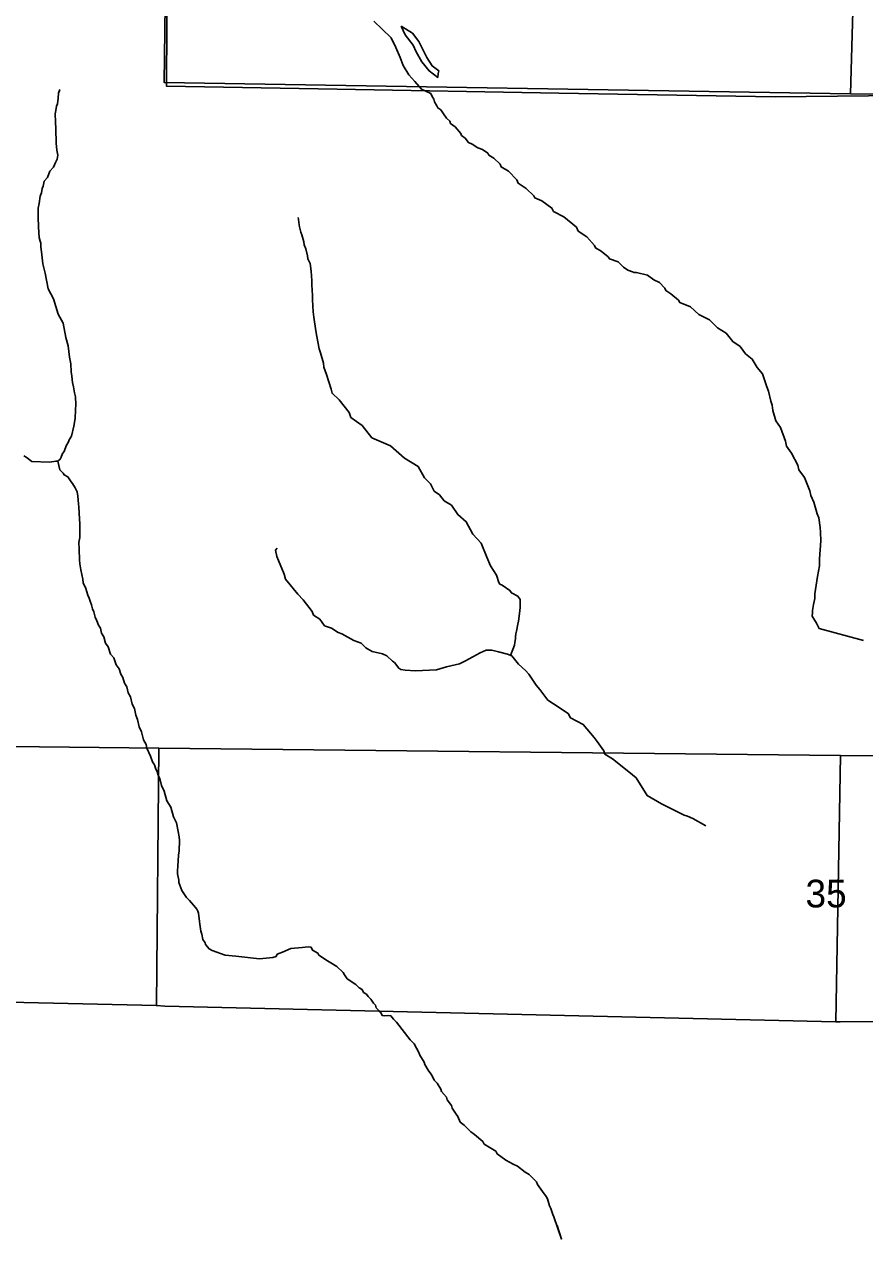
# Model space of a CAD drawing. Extents: x -10 to 158, y 8 to 33.
# Drawn here: x 4.186 to 5.456, y 15.67 to 17.507 of the extents above; entities that cross this region are included whole.
import ezdxf

# ---------------------------------------------------------------- set-up
doc = ezdxf.new("R2010")
doc.units = 0
for name, color, linetype in [('GM_X_Corporation', 7, 'Continuous'), ('GM_X_Minor_Lake', 7, 'Continuous'), ('GM_X_Minor_River', 7, 'Continuous'), ('GM_X_Section_Text', 7, 'Continuous')]:
    doc.layers.add(name, color=color, linetype=linetype)

msp = doc.modelspace()

# ---------------------------------------------------------------- linework, layer by layer
at = {"layer": 'GM_X_Corporation'}
msp.add_lwpolyline([(5.7441, 17.4016), (5.3204, 17.3974), (4.9935, 17.4026), (4.6584, 17.4086), (4.4004, 17.4134), (4.4034, 17.9704), (4.4042, 18.3894), (4.0024, 18.3977), (3.4726, 18.3965), (3.3689, 18.3974), (3.3767, 18.6789), (3.3859, 18.705), (3.3893, 18.7211), (3.3872, 18.7823), (3.3779, 18.9242), (3.3711, 18.9532), (3.3709, 19.4089), (3.3147, 19.4093), (2.7824, 19.4152), (2.1, 19.4241), (2.1, 14.1), (8.9, 14.1)], dxfattribs=at)
for points in [[(4.4097, 18.3961), (5.4623, 18.3997), (5.4343, 17.4017), (4.3969, 17.4191)], [(6.4692, 18.3911), (6.4651, 17.8343), (6.4606, 17.3985), (5.4343, 17.4017), (5.4623, 18.3997)], [(3.3525, 16.4245), (4.3887, 16.4129), (4.3853, 16.0237), (3.9176, 16.0345), (3.4233, 16.047), (3.3513, 16.0482)], [(4.3887, 16.4129), (5.4192, 16.4015), (5.4121, 15.9994), (4.3982, 16.0231), (4.3853, 16.0237)], [(5.4192, 16.4015), (6.4504, 16.3953), (6.4467, 16.0083), (5.8654, 16.0007), (5.4184, 15.9993), (5.4121, 15.9994)]]:
    msp.add_lwpolyline(points, close=True, dxfattribs=at)
at = {"layer": 'GM_X_Minor_Lake'}
for points in [[(4.7553, 17.5042), (4.7611, 17.4909), (4.7734, 17.4755), (4.7777, 17.4653), (4.7862, 17.4499), (4.7974, 17.4363), (4.8104, 17.4266), (4.8112, 17.4323)], [(4.8112, 17.4323), (4.8118, 17.4365), (4.8019, 17.444), (4.7937, 17.4564), (4.7879, 17.4689), (4.7817, 17.4809), (4.7721, 17.4933), (4.7553, 17.5042)]]:
    msp.add_lwpolyline(points, dxfattribs=at)
at = {"layer": 'GM_X_Minor_River'}
for points in [[(4.786, 17.409), (4.7756, 17.4202), (4.7667, 17.4303), (4.7582, 17.4446), (4.7536, 17.4567), (4.7469, 17.4718), (4.74, 17.4865), (4.7262, 17.4993), (4.7139, 17.5113)], [(4.2393, 17.4084), (4.2375, 17.4026), (4.2369, 17.3954), (4.2359, 17.3866), (4.2344, 17.3832), (4.233, 17.3767), (4.2323, 17.3714), (4.2325, 17.3596), (4.2331, 17.3486), (4.2339, 17.3273), (4.2348, 17.3167), (4.2361, 17.3088), (4.2354, 17.3031), (4.2325, 17.2981), (4.2296, 17.2908), (4.2244, 17.2846), (4.2204, 17.2751), (4.2155, 17.2697), (4.2141, 17.2624), (4.2127, 17.2586), (4.2116, 17.2521), (4.2098, 17.2472), (4.2081, 17.2361), (4.2067, 17.2289), (4.2066, 17.216), (4.2068, 17.2), (4.2079, 17.1848), (4.2095, 17.1788), (4.2107, 17.1758), (4.2108, 17.1701), (4.2117, 17.1629), (4.2135, 17.1447), (4.2172, 17.1307), (4.2217, 17.1068), (4.2296, 17.0917), (4.2368, 17.0687), (4.2443, 17.0551), (4.2484, 17.0335), (4.2521, 17.021), (4.2539, 17.0036), (4.256, 16.9937), (4.2566, 16.9816), (4.2574, 16.9748), (4.2584, 16.9653), (4.26, 16.9589), (4.2613, 16.9498), (4.2629, 16.9437), (4.2635, 16.9323), (4.2632, 16.9243), (4.2627, 16.911), (4.2603, 16.8992), (4.2567, 16.8843), (4.2534, 16.8786), (4.2523, 16.8759), (4.249, 16.8698), (4.2457, 16.861), (4.2435, 16.8579), (4.2413, 16.8526), (4.2399, 16.8495), (4.2365, 16.8464), (4.2331, 16.8464), (4.2236, 16.8451), (4.197, 16.8458), (4.1886, 16.8525), (4.1851, 16.8547)], [(4.8001, 17.402), (4.786, 17.409)], [(5.4538, 16.5757), (5.387, 16.5936), (5.3825, 16.6019), (5.376, 16.6121), (5.3767, 16.6178), (5.3766, 16.6209), (5.378, 16.63), (5.3801, 16.6388), (5.3803, 16.646), (5.3841, 16.6723), (5.3872, 16.6883), (5.3874, 16.6989), (5.3892, 16.7263), (5.389, 16.7392), (5.3885, 16.7461), (5.3863, 16.7608), (5.3836, 16.7669), (5.3827, 16.7703), (5.3787, 16.7846), (5.374, 16.7948), (5.3727, 16.8016), (5.3644, 16.822), (5.3558, 16.8333), (5.3546, 16.8405), (5.3452, 16.8586), (5.3374, 16.8691), (5.3361, 16.8767), (5.3285, 16.8975), (5.3215, 16.9076), (5.3167, 16.9231), (5.3158, 16.9311), (5.3138, 16.9371), (5.3101, 16.9523), (5.3077, 16.9587), (5.3009, 16.9783), (5.2932, 16.9881), (5.2857, 17.0009), (5.2757, 17.0087), (5.2672, 17.02), (5.2561, 17.0274), (5.246, 17.0401), (5.2329, 17.0479), (5.2209, 17.0603), (5.2049, 17.0684), (5.1921, 17.0799), (5.1761, 17.0861), (5.1741, 17.0899), (5.1626, 17.0996), (5.1549, 17.1044), (5.1537, 17.1078), (5.1456, 17.1164), (5.1371, 17.1205), (5.1275, 17.1275), (5.1108, 17.1315), (5.1073, 17.1318), (5.1047, 17.1329), (5.0978, 17.1351), (5.0909, 17.1399), (5.0828, 17.1477), (5.0698, 17.1525), (5.0678, 17.1555), (5.0574, 17.1641), (5.049, 17.1689), (5.0474, 17.1723), (5.0358, 17.1857), (5.0227, 17.1943), (5.02, 17.2003), (5.0011, 17.216), (4.9854, 17.2241), (4.983, 17.229), (4.9677, 17.2398), (4.957, 17.2445), (4.9554, 17.2475), (4.9438, 17.2588), (4.9319, 17.2665), (4.9299, 17.2715), (4.9175, 17.2846), (4.9064, 17.2912), (4.9048, 17.2954), (4.8952, 17.3047), (4.8875, 17.3092), (4.8863, 17.3118), (4.8782, 17.3178), (4.871, 17.3199), (4.8622, 17.3259), (4.8568, 17.3281), (4.8518, 17.3348), (4.8464, 17.3389), (4.8452, 17.3419), (4.8367, 17.3517), (4.8297, 17.3569), (4.8285, 17.3603), (4.8235, 17.3648), (4.8189, 17.3715), (4.815, 17.3775), (4.8107, 17.3805), (4.8092, 17.3835), (4.8056, 17.3895), (4.8044, 17.3937), (4.8017, 17.3978), (4.8001, 17.402)], [(4.9203, 16.553), (4.9265, 16.5686), (4.9268, 16.5727), (4.9279, 16.5781), (4.9278, 16.5811), (4.9285, 16.5857), (4.9296, 16.5895), (4.9313, 16.6002), (4.9324, 16.6047), (4.9344, 16.6204), (4.935, 16.6257), (4.9348, 16.6375), (4.9313, 16.6423), (4.9217, 16.6475), (4.9194, 16.6513), (4.9079, 16.6591), (4.9044, 16.6605), (4.9025, 16.6632), (4.8993, 16.6741), (4.8903, 16.6884), (4.8847, 16.7013), (4.876, 16.7228), (4.8636, 16.7363), (4.8534, 16.7551), (4.8407, 16.7659), (4.831, 16.7798), (4.8203, 16.7865), (4.8129, 16.7955), (4.8052, 16.8014), (4.7993, 16.8124), (4.7904, 16.8213), (4.7806, 16.8383), (4.7603, 16.8509), (4.7391, 16.8699), (4.7108, 16.882), (4.696, 16.9004), (4.6791, 16.9127), (4.6767, 16.9202), (4.6616, 16.939), (4.6508, 16.9491), (4.6495, 16.9555), (4.6423, 16.9774), (4.6383, 16.9884), (4.6375, 16.9948), (4.633, 17.0103), (4.6314, 17.0164), (4.6277, 17.0349), (4.626, 17.0433), (4.623, 17.0641), (4.6221, 17.0721), (4.621, 17.0903), (4.6209, 17.0968), (4.6202, 17.1131), (4.6201, 17.1195), (4.6191, 17.1336), (4.6174, 17.1453), (4.6142, 17.1525), (4.6138, 17.1567), (4.6109, 17.1673), (4.6086, 17.1737), (4.6081, 17.1779), (4.6049, 17.1888), (4.6033, 17.1926), (4.6016, 17.2006), (4.6008, 17.2036), (4.5999, 17.2119), (4.5995, 17.215)], [(4.2365, 16.8464), (4.2394, 16.8335), (4.2444, 16.8283), (4.246, 16.8257), (4.2513, 16.8227), (4.2564, 16.8152), (4.2584, 16.8126), (4.2623, 16.8062), (4.2654, 16.8001), (4.2663, 16.7937), (4.2676, 16.7819), (4.2681, 16.777), (4.2691, 16.7592), (4.2693, 16.7519), (4.2693, 16.7311), (4.2682, 16.7234), (4.2684, 16.7136), (4.2691, 16.6972), (4.2696, 16.6915), (4.2712, 16.6825), (4.2741, 16.6681), (4.2746, 16.6627), (4.2786, 16.6541), (4.2814, 16.6439), (4.2837, 16.6393), (4.2857, 16.6333), (4.2873, 16.6295), (4.2886, 16.6235), (4.2909, 16.6186), (4.2926, 16.6106), (4.2953, 16.6053), (4.2977, 16.5985), (4.3005, 16.594), (4.3025, 16.5864), (4.3056, 16.5812), (4.3085, 16.5717), (4.3124, 16.5657), (4.316, 16.5551), (4.321, 16.5491), (4.3246, 16.5389), (4.3289, 16.5329), (4.3317, 16.5246), (4.3344, 16.5197), (4.3368, 16.511), (4.3403, 16.5057), (4.3428, 16.4963), (4.3459, 16.4902), (4.3488, 16.4793), (4.3519, 16.4729), (4.354, 16.4626), (4.3568, 16.4562), (4.3592, 16.4449), (4.3628, 16.4373), (4.3657, 16.4252), (4.37, 16.4181), (4.3708, 16.4128), (4.3763, 16.4007), (4.3791, 16.392), (4.3823, 16.3875), (4.3843, 16.3811), (4.3866, 16.3777), (4.3878, 16.372), (4.3902, 16.3671), (4.3927, 16.3565), (4.397, 16.3478), (4.401, 16.3331), (4.4069, 16.3237), (4.4109, 16.3089), (4.4157, 16.2999), (4.4182, 16.287), (4.4198, 16.2786), (4.4199, 16.273), (4.4198, 16.2574), (4.4188, 16.2509), (4.4176, 16.2342), (4.4169, 16.2273), (4.417, 16.2231), (4.4191, 16.2133), (4.4191, 16.2099), (4.4219, 16.2016), (4.4239, 16.1978), (4.4305, 16.1869), (4.4352, 16.1824), (4.4444, 16.1719), (4.4464, 16.1693), (4.448, 16.1666), (4.4488, 16.1632), (4.4501, 16.1507), (4.4509, 16.1469), (4.4523, 16.1363), (4.4539, 16.1318), (4.4555, 16.1238), (4.459, 16.1186), (4.4595, 16.1159), (4.4649, 16.1095), (4.4695, 16.1069), (4.489, 16.1), (4.5053, 16.0984), (4.5411, 16.0944), (4.5612, 16.0962), (4.5661, 16.0978)], [(5.2157, 16.2956), (5.196, 16.3065), (5.1876, 16.3098), (5.1827, 16.3116), (5.1605, 16.3226), (5.1486, 16.3289), (5.1267, 16.3411), (5.1103, 16.3678), (5.0992, 16.3768), (5.0745, 16.3969), (5.063, 16.4039), (5.0614, 16.4088), (5.0513, 16.4227), (5.047, 16.4287), (5.0303, 16.4486), (5.0108, 16.4586), (5.0073, 16.465), (4.9854, 16.4798), (4.9769, 16.4854), (4.9645, 16.5015), (4.9591, 16.5079), (4.9482, 16.5248), (4.9428, 16.5304), (4.9323, 16.5398), (4.9223, 16.5522), (4.9158, 16.5551), (4.9024, 16.5583), (4.8921, 16.5608), (4.8838, 16.5607), (4.8747, 16.5571), (4.8687, 16.554), (4.8522, 16.5446), (4.8431, 16.5403), (4.8238, 16.5358), (4.8084, 16.5314), (4.7769, 16.5297), (4.7609, 16.5306), (4.7544, 16.5316), (4.7514, 16.5335), (4.7448, 16.5421), (4.7421, 16.5444), (4.7336, 16.5522), (4.7271, 16.5552), (4.7115, 16.5587), (4.7042, 16.5628), (4.7015, 16.5642), (4.6949, 16.5714), (4.6838, 16.5757), (4.6654, 16.5857), (4.6601, 16.5875), (4.6497, 16.5942), (4.6394, 16.5975), (4.632, 16.6076), (4.6228, 16.6139), (4.6208, 16.6192), (4.6072, 16.6372), (4.5991, 16.6455), (4.5801, 16.668), (4.5781, 16.6759), (4.5698, 16.6963), (4.5674, 16.7023), (4.5653, 16.7122), (4.5679, 16.7149)], [(4.5661, 16.0978), (4.5679, 16.1013), (4.5758, 16.1044), (4.5886, 16.11), (4.6057, 16.1114), (4.6144, 16.1123), (4.619, 16.112), (4.6213, 16.1074), (4.6294, 16.103), (4.6309, 16.1), (4.6436, 16.0914), (4.649, 16.0881), (4.6578, 16.0826), (4.6675, 16.0736), (4.6694, 16.0702), (4.6733, 16.0642), (4.6864, 16.0556), (4.6914, 16.0504), (4.696, 16.0478), (4.6983, 16.0437), (4.7026, 16.0411), (4.7053, 16.0373), (4.7095, 16.0336), (4.7134, 16.0272), (4.7161, 16.0246), (4.7174, 16.0204), (4.722, 16.0156), (4.7247, 16.0122), (4.7263, 16.0088), (4.7301, 16.0081), (4.7354, 16.0085), (4.7396, 16.0082), (4.7435, 16.0034), (4.7481, 15.9989)], [(4.9907, 15.6915), (4.9975, 15.6709), (4.9859, 15.7047), (4.9843, 15.7081), (4.9811, 15.7172), (4.9795, 15.721), (4.9763, 15.7315), (4.9743, 15.7353), (4.9689, 15.7425), (4.9611, 15.7533), (4.9595, 15.7575), (4.9487, 15.7684), (4.9426, 15.7721), (4.9307, 15.781), (4.9245, 15.7843), (4.9134, 15.7902), (4.9, 15.7995), (4.898, 15.8036), (4.8807, 15.8144), (4.8784, 15.8185), (4.8657, 15.829), (4.8603, 15.8327), (4.8503, 15.8428), (4.8445, 15.8476), (4.8409, 15.8559), (4.8382, 15.8597), (4.832, 15.8687), (4.8311, 15.8725), (4.8245, 15.8815), (4.8237, 15.8853), (4.816, 15.8939), (4.8151, 15.8973), (4.8093, 15.9064), (4.805, 15.9109), (4.8019, 15.9176), (4.7999, 15.9207), (4.7957, 15.9259), (4.791, 15.9346), (4.7898, 15.9384), (4.7831, 15.9489), (4.7819, 15.953), (4.7749, 15.9659), (4.7687, 15.9722), (4.7481, 15.9989)]]:
    msp.add_lwpolyline(points, dxfattribs=at)

# ---------------------------------------------------------------- texts
at = {"layer": 'GM_X_Section_Text'}
msp.add_text('35', height=0.04186, rotation=0, dxfattribs=at).set_placement((5.3661, 16.1721))

doc.saveas('drawing.dxf')
